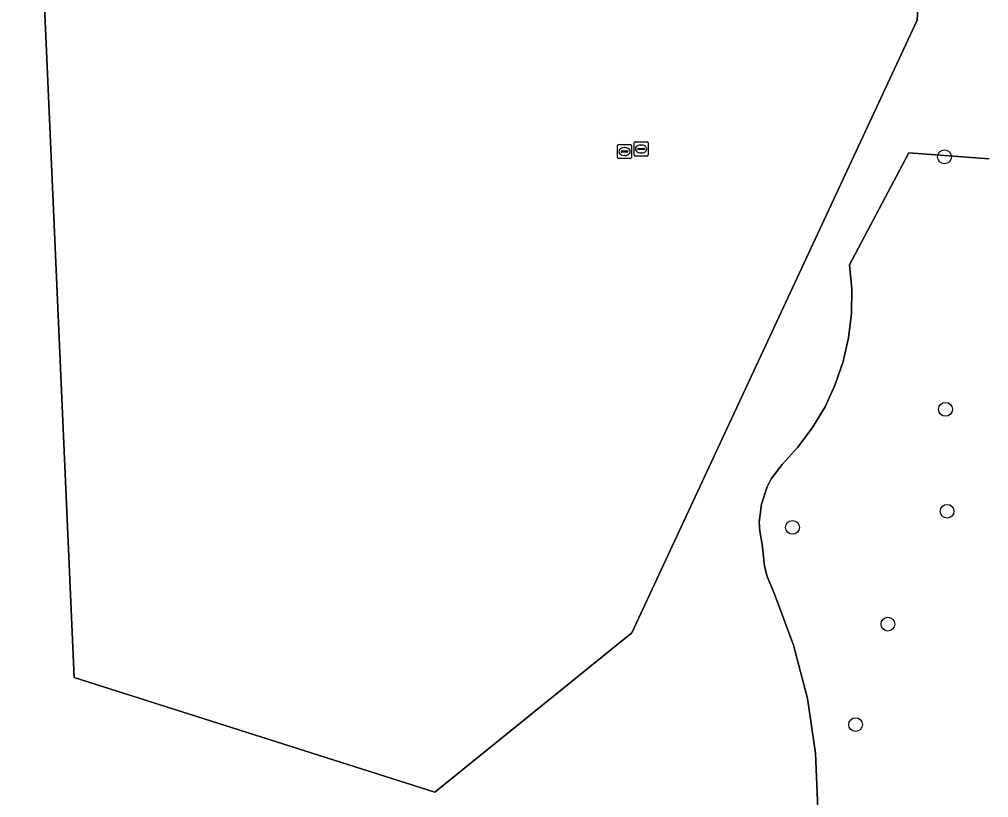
# Model space of a CAD drawing. Extents: x 159053 to 160042, y 380449 to 381423.
# Drawn here: x 159828.8 to 159897.4, y 380755.6 to 380810.7 of the extents above; entities that cross this region are included whole.
import ezdxf

# ---------------------------------------------------------------- set-up
doc = ezdxf.new("R2010")
doc.units = 0
for name, color, linetype in [('IMGEO_Boom', 7, 'Continuous'), ('IMGEO_Grasland_agrarisch', 7, 'Continuous'), ('IMGEO_Groenvoorziening', 7, 'Continuous'), ('IMGEO_Hek', 7, 'Continuous'), ('IMGEO_Loofbos', 7, 'Continuous'), ('IMGEO_Rioolput', 7, 'Continuous')]:
    doc.layers.add(name, color=color, linetype=linetype)

msp = doc.modelspace()

# ---------------------------------------------------------------- linework, layer by layer
at = {"layer": 'IMGEO_Boom'}
for centre in [(159894.301, 380800.963), (159894.372, 380783.075), (159894.482, 380775.851), (159883.533, 380774.709), (159890.293, 380767.859), (159888.004, 380760.741)]:
    msp.add_circle(centre, 0.489, dxfattribs=at)
at = {"layer": 'IMGEO_Grasland_agrarisch'}
msp.add_lwpolyline([(159829.859, 380827.463), (159829.872, 380827.176), (159832.679, 380764.075), (159858.217, 380755.95), (159872.152, 380767.23), (159892.367, 380810.654), (159893.872, 380836.247), (159886.331, 380835.892), (159886.556, 380830.346), (159876.006, 380831.185), (159874.142, 380831.268), (159873.03, 380831.235), (159871.64, 380830.974), (159870.544, 380830.614), (159869.245, 380830.251), (159858.085, 380827.939), (159857.19, 380834.521), (159851.204, 380834.239), (159833.393, 380833.095), (159833.147, 380833.079), (159833.305, 380830.663), (159833.499, 380827.694), (159831.462, 380827.563), (159830.203, 380827.482)], close=True, dxfattribs=at)
at = {"layer": 'IMGEO_Groenvoorziening'}
for points in [[(159899.741, 380837.166), (159894.989, 380836.616), (159886.324, 380836.075), (159857.137, 380834.908), (159833.189, 380833.36), (159833.129, 380833.356), (159833.147, 380833.079), (159833.393, 380833.095), (159851.204, 380834.239), (159857.19, 380834.521), (159886.331, 380835.892), (159893.872, 380836.247), (159892.367, 380810.654), (159872.152, 380767.23), (159858.217, 380755.95), (159832.679, 380764.075), (159829.872, 380827.176), (159829.859, 380827.463), (159829.62, 380832.853), (159831.946, 380833.002), (159831.936, 380833.27), (159827.028, 380832.915)], [(159885.327, 380754.806), (159885.161, 380758.716), (159884.587, 380762.587), (159883.612, 380766.377), (159882.246, 380770.044), (159881.74, 380771.23), (159881.541, 380771.97), (159881.379, 380773.493), (159881.212, 380774.444), (159881.184, 380775.086), (159881.331, 380776.36), (159881.738, 380777.575), (159882.035, 380778.145), (159882.799, 380779.175), (159883.92, 380780.392), (159884.954, 380781.776), (159885.838, 380783.26), (159886.562, 380784.829), (159887.118, 380786.465), (159887.5, 380788.15), (159887.703, 380789.866), (159887.726, 380791.593), (159887.569, 380793.314), (159891.784, 380801.256), (159897.461, 380800.812)]]:
    msp.add_lwpolyline(points, dxfattribs=at)
at = {"layer": 'IMGEO_Hek'}
for points in [[(159886.331, 380835.892), (159893.872, 380836.247), (159892.367, 380810.654), (159872.152, 380767.23), (159858.217, 380755.95)], [(159858.217, 380755.95), (159832.679, 380764.075), (159829.872, 380827.176), (159829.62, 380832.853), (159831.946, 380833.002), (159833.147, 380833.079), (159833.393, 380833.095), (159851.204, 380834.239), (159857.19, 380834.521)]]:
    msp.add_lwpolyline(points, dxfattribs=at)
at = {"layer": 'IMGEO_Loofbos'}
msp.add_lwpolyline([(159897.461, 380800.812), (159891.784, 380801.256), (159887.569, 380793.314), (159887.726, 380791.593), (159887.703, 380789.866), (159887.5, 380788.15), (159887.118, 380786.465), (159886.562, 380784.829), (159885.838, 380783.26), (159884.954, 380781.776), (159883.92, 380780.392), (159882.799, 380779.175), (159882.035, 380778.145), (159881.738, 380777.575), (159881.331, 380776.36), (159881.184, 380775.086), (159881.212, 380774.444), (159881.379, 380773.493), (159881.541, 380771.97), (159881.74, 380771.23), (159882.246, 380770.044), (159883.612, 380766.377), (159884.587, 380762.587), (159885.161, 380758.716), (159885.327, 380754.806)], dxfattribs=at)
at = {"layer": 'IMGEO_Rioolput'}
for p, q in [((159872.315, 380801.096), (159872.315, 380801.948)), ((159872.39, 380802.022), (159873.242, 380802.022)), ((159873.316, 380801.948), (159873.316, 380801.096)), ((159871.141, 380800.914), (159871.141, 380801.766)), ((159871.216, 380801.84), (159872.068, 380801.84)), ((159871.4, 380801.334), (159871.4, 380801.346)), ((159871.838, 380801.297), (159871.44, 380801.297)), ((159871.443, 380801.383), (159871.841, 380801.383)), ((159871.629, 380801.62), (159871.654, 380801.62)), ((159871.884, 380801.346), (159871.884, 380801.334)), ((159872.142, 380801.766), (159872.142, 380800.914)), ((159872.574, 380801.516), (159872.574, 380801.528)), ((159873.012, 380801.479), (159872.614, 380801.479)), ((159872.617, 380801.565), (159873.015, 380801.565)), ((159872.826, 380801.242), (159872.801, 380801.242)), ((159872.803, 380801.802), (159872.828, 380801.802)), ((159873.058, 380801.528), (159873.058, 380801.516)), ((159872.068, 380800.84), (159871.216, 380800.84)), ((159871.652, 380801.06), (159871.627, 380801.06)), ((159873.242, 380801.022), (159872.39, 380801.022))]:
    msp.add_line(p, q, dxfattribs=at)
for points in [[(159872.315, 380801.096), (159872.315, 380801.948)], [(159872.39, 380802.022), (159873.242, 380802.022)], [(159873.316, 380801.948), (159873.316, 380801.096)], [(159871.141, 380800.914), (159871.141, 380801.766)], [(159871.216, 380801.84), (159872.068, 380801.84)], [(159872.142, 380801.766), (159872.142, 380800.914)], [(159872.068, 380800.84), (159871.216, 380800.84)], [(159873.242, 380801.022), (159872.39, 380801.022)]]:
    msp.add_lwpolyline(points, dxfattribs=at)
for centre, radius, start, end in [((159872.392, 380801.946), 0.0765, 91.55205, 178.44795), ((159872.392, 380801.946), 0.0765, 91.55205, 178.44795), ((159873.24, 380801.946), 0.0765, 1.55205, 88.44795), ((159873.24, 380801.946), 0.0765, 1.55205, 88.44795), ((159871.218, 380801.764), 0.0765, 91.55205, 178.44795), ((159871.218, 380801.764), 0.0765, 91.55205, 178.44795), ((159871.44, 380801.343), 0.0403, 85.87752, 175.75265), ((159871.437, 380801.333), 0.0366, 178.93798, 274.71019), ((159871.841, 380801.34), 0.043, 264.86636, 352.45326), ((159871.845, 380801.345), 0.0386, 1.73085, 96.63898), ((159872.066, 380801.764), 0.0765, 1.55205, 88.44795), ((159872.066, 380801.764), 0.0765, 1.55205, 88.44795), ((159872.614, 380801.525), 0.0403, 85.87752, 175.75265), ((159872.611, 380801.515), 0.0366, 178.93798, 274.71019), ((159873.015, 380801.522), 0.043, 264.86636, 352.45326), ((159873.019, 380801.527), 0.0386, 1.73085, 96.63898), ((159871.218, 380800.916), 0.0765, 181.55205, 268.44795), ((159871.218, 380800.916), 0.0765, 181.55205, 268.44795), ((159872.066, 380800.916), 0.0765, 271.55205, 358.44795), ((159872.066, 380800.916), 0.0765, 271.55205, 358.44795), ((159872.392, 380801.098), 0.0765, 181.55205, 268.44795), ((159872.392, 380801.098), 0.0765, 181.55205, 268.44795), ((159873.24, 380801.098), 0.0765, 271.55205, 358.44795), ((159873.24, 380801.098), 0.0765, 271.55205, 358.44795)]:
    msp.add_arc(centre, radius, start, end, dxfattribs=at)
for centre, major_axis, ratio, start_param, end_param in [((159871.628, 380801.34), (-0.387, 0.002), 0.722429, 4.712389, 7.853982), ((159871.653, 380801.34), (-0.39, 0.002), 0.717154, 1.570796, 4.712389), ((159872.802, 380801.522), (-0.387, 0.002), 0.722429, 4.712389, 7.853982), ((159872.827, 380801.522), (-0.39, 0.002), 0.717154, 1.570796, 4.712389)]:
    msp.add_ellipse(centre, major_axis=major_axis, ratio=ratio, start_param=start_param, end_param=end_param, dxfattribs=at)

doc.saveas('drawing.dxf')
